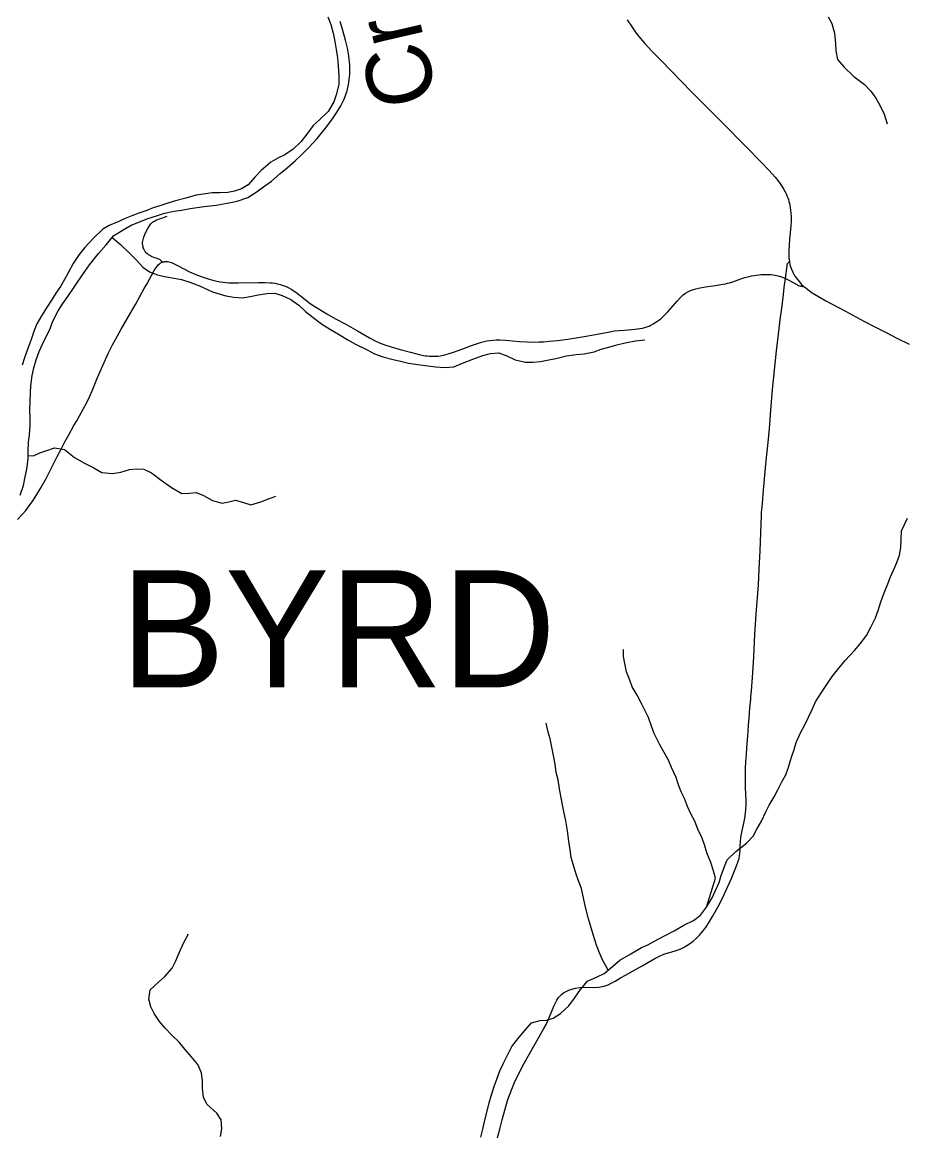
# Model space of a CAD drawing. Extents: x 1451455 to 1749751, y 218250 to 574981.
# Drawn here: x 1615939 to 1622719, y 294178 to 302693 of the extents above; entities that cross this region are included whole.
import ezdxf

# ---------------------------------------------------------------- set-up
doc = ezdxf.new("R2010")
doc.units = 0
for name, color, linetype in [('GM_X_Minor_River', 7, 'Continuous'), ('GM_X_Minor_River_Text', 7, 'Continuous'), ('GM_X_State_Route', 7, 'Continuous'), ('GM_X_Township_Road', 7, 'Continuous'), ('GM_X_Township_Text', 7, 'Continuous')]:
    doc.layers.add(name, color=color, linetype=linetype)

msp = doc.modelspace()

# ---------------------------------------------------------------- linework, layer by layer
at = {"layer": 'GM_X_Minor_River'}
for points in [[(1618288, 302734.8), (1618309.3, 302674.5), (1618328.5, 302608.3), (1618339.8, 302544.1), (1618351.1, 302483.9), (1618360.4, 302419.7), (1618367.7, 302357.6), (1618372.8, 302281.4), (1618372.1, 302215.4), (1618351.2, 302135.5), (1618332.5, 302081.7), (1618289.7, 302008.1), (1618224.9, 301944.7), (1618174.3, 301899.2), (1618125.5, 301833.7), (1618078.8, 301774.1), (1618020.1, 301716.7), (1617957.6, 301673.3), (1617903.2, 301647.9), (1617848.9, 301618.5), (1617774.1, 301553.2), (1617725.4, 301501.7), (1617674.7, 301444.2), (1617624.3, 301412.7), (1617570.1, 301395.3), (1617517.9, 301385.9), (1617459.8, 301382.5), (1617397.8, 301381.2), (1617347.7, 301375.7), (1617275.5, 301364.5), (1617197.2, 301341.3), (1617116.9, 301320.2), (1617058.6, 301302.8), (1616996.3, 301281.4), (1616946.1, 301266), (1616895.8, 301246.5), (1616835.5, 301225.1), (1616781.3, 301205.7), (1616731, 301184.2), (1616680.7, 301162.8), (1616608.3, 301131.5), (1616557.9, 301102), (1616485.1, 301032.8), (1616420.2, 300961.4), (1616377.6, 300909.8), (1616330.7, 300838.3), (1616293.9, 300768.6), (1616265.3, 300716.9), (1616232.6, 300663.2), (1616198, 300611.5), (1616165.3, 300557.9), (1616130.7, 300506.2), (1616087.9, 300438.6), (1616053.2, 300377), (1616030.6, 300325.2), (1616007.7, 300255.4), (1615985, 300193.5), (1615958.1, 300113.8), (1615939.4, 300059.9)], [(1622129, 302733.1), (1622158.4, 302682.8), (1622177.6, 302608.5), (1622186.7, 302528.3), (1622188.1, 302472.2), (1622201.3, 302406), (1622252.7, 302347.4), (1622327.9, 302274.5), (1622409.3, 302215.5), (1622456.7, 302163), (1622496.2, 302108.5), (1622527.6, 302056.1), (1622560.8, 301985.6), (1622584, 301913.3)], [(1615923.9, 299061.4), (1615948.8, 299135.2), (1615963.6, 299201.1), (1615974.2, 299259), (1615985.2, 299338.9), (1615985.8, 299397), (1615988.6, 299467), (1615995.3, 299523), (1616000.2, 299599), (1616000.7, 299649), (1615999.5, 299713), (1616000.3, 299785.1), (1616003, 299845.1), (1616005.7, 299901.1), (1616016.6, 299979), (1616029.2, 300037), (1616048, 300098.8), (1616070.7, 300164.6), (1616095.4, 300220.4), (1616124.1, 300280.1), (1616152.7, 300331.8), (1616175.5, 300395.6), (1616216.4, 300475.2), (1616251.1, 300532.9), (1616289.8, 300586.5), (1616403.8, 300753.4), (1616456.7, 300828.9), (1616525.8, 300916.2), (1616584.6, 300983.6), (1616641.4, 301051.1), (1616716, 301098.3), (1616776.5, 301133.7), (1616836.8, 301157.1), (1616905.1, 301184.3), (1616963.4, 301203.7), (1617033.7, 301225), (1617106, 301242.2), (1617164.1, 301249.6), (1617230.3, 301262.9), (1617282.4, 301270.3), (1617338.5, 301277.7), (1617430.7, 301288.7), (1617515, 301303.8), (1617591.2, 301317), (1617671.6, 301346.1), (1617744.2, 301391.4), (1617802.7, 301434.8), (1617855.2, 301472.3), (1617921.9, 301529.6), (1617974.4, 301573.1), (1618035.1, 301628.5), (1618085.7, 301674), (1618142.4, 301729.4), (1618205.2, 301800.8), (1618270.2, 301878.1), (1618316.9, 301943.7), (1618353.6, 301997.4), (1618386.2, 302051.1), (1618412.8, 302102.8), (1618435.6, 302166.6), (1618448.3, 302226.6), (1618455, 302292.6), (1618455.9, 302364.6), (1618448.6, 302432.8), (1618441.2, 302482.9), (1618424, 302555.2), (1618402.8, 302629.5), (1618381.6, 302697.8)], [(1616631.1, 301038.9), (1616694.7, 300984.5), (1616765.9, 300915.6), (1616817.4, 300865), (1616866.8, 300810.4), (1616918.5, 300775.8), (1616978.2, 300753.2), (1617032.1, 300740.6), (1617108.1, 300727.7), (1617164, 300717.1), (1617227.8, 300696.4), (1617301.5, 300667.6), (1617401.1, 300622.5), (1617502.8, 300591.3), (1617564.7, 300580.6), (1617632.7, 300575.9), (1617690.9, 300585.3), (1617751.1, 300598.6), (1617821.3, 300609.9), (1617879.3, 300611.3), (1617937.2, 300594.6), (1618002.9, 300561.9), (1618064.4, 300519.2), (1618115.9, 300470.6), (1618175.4, 300423.9), (1618238.9, 300377.1), (1618306.5, 300332.4), (1618368.1, 300297.7), (1618441.7, 300252.8), (1618499.3, 300220.2), (1618588.9, 300175.2), (1618644.6, 300144.5), (1618708.4, 300123.8), (1618790.2, 300102.9), (1618846.1, 300088.3), (1618906, 300073.6), (1618977.9, 300062.9), (1619035.9, 300056.2), (1619115.8, 300045.3), (1619183.8, 300040.6), (1619253.9, 300045.8), (1619322.3, 300073.1), (1619400.7, 300104.3), (1619477.1, 300133.5), (1619535.4, 300148.9), (1619599.4, 300152.2), (1619661.2, 300129.5), (1619726.9, 300098.7), (1619804.8, 300081.9), (1619862.8, 300081.2), (1619921, 300086.6), (1619973.1, 300096), (1620037.3, 300109.4), (1620121.6, 300130.5), (1620195.8, 300141.7), (1620255.9, 300147), (1620332.1, 300162.2), (1620386.4, 300181.6), (1620446.6, 300197), (1620506.9, 300214.3), (1620571.1, 300229.6), (1620649.4, 300246.8), (1620721.5, 300254)], [(1615985.5, 299365), (1616025.5, 299362.5), (1616075.8, 299386), (1616130, 299403.4), (1616188.3, 299424.8), (1616264.2, 299410), (1616341.6, 299349.1), (1616417.1, 299306.2), (1616490.8, 299269.4), (1616550.4, 299234.7), (1616632.4, 299227.8), (1616696.6, 299237.1), (1616764.8, 299256.4), (1616816.9, 299261.8), (1616873, 299259.2), (1616932.7, 299230.5), (1617006.1, 299175.7), (1617085.5, 299118.8), (1617167, 299071.9), (1617223.1, 299075.3), (1617275.2, 299080.7), (1617331, 299058.1), (1617402.6, 299019.3), (1617476.5, 298998.5), (1617526.6, 299009.9), (1617578.8, 299021.3), (1617638.6, 299002.7), (1617696.5, 298986), (1617772.8, 299009.2), (1617831.1, 299032.6), (1617887.4, 299052)], [(1621195.8, 295895.4), (1621238.7, 295967), (1621265.3, 296022.7), (1621292.1, 296084.5), (1621308.7, 296140.4), (1621333.5, 296208.1), (1621354.1, 296260), (1621420.9, 296323.3), (1621501.7, 296386.5), (1621554.4, 296441.9), (1621581, 296495.7), (1621617.7, 296555.3), (1621650.6, 296627), (1621677.2, 296678.8), (1621716, 296744.4), (1621744.6, 296796.1), (1621775.4, 296859.8), (1621806, 296911.5), (1621822.6, 296963.4), (1621849.6, 297049.2), (1621868.3, 297107), (1621884.9, 297160.9), (1621917.8, 297234.6), (1621950.5, 297296.2), (1621979.2, 297356), (1622007.9, 297413.7), (1622032.6, 297473.5), (1622079.5, 297545), (1622124.3, 297612.6), (1622161, 297668.2), (1622201.6, 297719.8), (1622260.5, 297791.2), (1622331.4, 297866.5), (1622376, 297918.1), (1622424.8, 297981.6), (1622457.6, 298047.3), (1622492.4, 298119), (1622515.1, 298174.8), (1622535.9, 298240.6), (1622560.7, 298310.4), (1622587.5, 298378.1), (1622610.1, 298431.9), (1622634.8, 298489.7), (1622657.4, 298543.5), (1622678.1, 298599.3), (1622688.8, 298657.2), (1622694.2, 298785.3), (1622739.4, 298882.9)], [(1621195.8, 295895.4), (1621264.4, 296118.8), (1621249.1, 296175), (1621227.8, 296239.3), (1621198.6, 296313.7), (1621179.3, 296374), (1621158, 296438.3), (1621132.6, 296488.6), (1621105.3, 296556.9), (1621077.9, 296607.3), (1621050.6, 296669.6), (1621027.3, 296730), (1621001.8, 296782.3), (1620980.4, 296834.5), (1620963, 296890.8), (1620927.9, 296969.2), (1620902.5, 297025.5), (1620871.2, 297083.9), (1620835.9, 297148.4), (1620794.8, 297230.9), (1620773.4, 297285.2), (1620750.2, 297351.5), (1620695.4, 297460.1), (1620662.1, 297524.6), (1620624.8, 297589), (1620607.4, 297639.2), (1620582.1, 297703.6), (1620568.8, 297767.8), (1620557.4, 297821.9), (1620558, 297874)], [(1620439.2, 295412.3), (1620396.5, 295491.8), (1620373.1, 295544.1), (1620349.8, 295604.5), (1620324.7, 295686.8), (1620303.5, 295755.1), (1620290.1, 295807.3), (1620267, 295895.6), (1620253.7, 295955.8), (1620234.7, 296040.1), (1620213.3, 296098.4), (1620193.9, 296150.6), (1620172.8, 296226.9), (1620157.3, 296277.1), (1620148, 296335.3), (1620138.8, 296403.4), (1620127.7, 296481.6), (1620114.5, 296557.8), (1620101.2, 296618), (1620089.9, 296682.2), (1620080.5, 296736.3), (1620067.3, 296804.5), (1620056.1, 296874.7), (1620040.7, 296930.9), (1620033.5, 296993), (1620024.1, 297047.2), (1620008.9, 297125.4), (1619993.7, 297189.6), (1619980.2, 297239.8), (1619963, 297310.1)], [(1619462.2, 294128.8), (1619478.9, 294190.7), (1619493.7, 294260.6), (1619512.6, 294338.5), (1619527.2, 294392.4), (1619543.9, 294454.3), (1619564.7, 294518.1), (1619585.4, 294573.9), (1619608.1, 294637.7), (1619634.7, 294691.5), (1619700.3, 294826.9), (1619757.2, 294896.3), (1619799.8, 294947.9), (1619850.5, 295007.4), (1619916.8, 295026.7), (1619968.9, 295028.1), (1620019.1, 295043.6), (1620073.5, 295079), (1620138.3, 295138.4), (1620181, 295198), (1620227.8, 295263.5), (1620280.5, 295327), (1620357, 295360.2), (1620409.3, 295387.6), (1620474, 295441), (1620530.6, 295488.4), (1620615.2, 295537.5), (1620695.9, 295586.6), (1620746.1, 295606.1), (1620824.7, 295649.3), (1620877.1, 295678.7), (1620947.5, 295714), (1621022.1, 295757.2), (1621094.6, 295794.4), (1621149.1, 295833.9), (1621195.8, 295895.4)], [(1617462.6, 294134.8), (1617473.3, 294194.7), (1617468, 294262.9), (1617434.6, 294313.3), (1617359.3, 294380.2), (1617331.9, 294434.5), (1617324.7, 294506.7), (1617325.3, 294558.7), (1617318, 294622.8), (1617288.7, 294687.2), (1617237.4, 294749.9), (1617190, 294804.4), (1617146.6, 294859), (1617091.1, 294911.6), (1617037.7, 294966.3), (1616994.2, 295016.8), (1616952.9, 295079.3), (1616927.5, 295129.6), (1616912.2, 295189.8), (1616923, 295259.8), (1616985.7, 295319.1), (1617036.3, 295364.6), (1617091, 295428.1), (1617119.7, 295483.8), (1617146.4, 295545.6), (1617179.3, 295619.3), (1617218.1, 295690.9)]]:
    msp.add_lwpolyline(points, dxfattribs=at)
at = {"layer": 'GM_X_State_Route'}
for points in [[(1620586.4, 302711.5), (1620623.7, 302653.9), (1620656, 302608.7), (1620688.3, 302567.7), (1620722.4, 302528.1), (1620775.5, 302470.3), (1620846.2, 302397.4), (1621081.2, 302159.1), (1621242.8, 301996), (1621323.7, 301914.5), (1621496.3, 301739.4), (1621618.3, 301615.6), (1621676.9, 301553.4), (1621722.5, 301501.5), (1621751.5, 301465.6), (1621763.2, 301449.7), (1621772.6, 301435.9), (1621781.7, 301421.7), (1621789.9, 301407.6), (1621799, 301390.8), (1621806.6, 301375.2), (1621813.6, 301359.6), (1621819.7, 301344.7), (1621824.7, 301331.3), (1621829.2, 301316.3), (1621832.8, 301301.6), (1621835.9, 301287.1), (1621839.3, 301267.8), (1621842, 301247.9), (1621844.5, 301224.7), (1621845.5, 301201.8), (1621846.2, 301183.9), (1621846.3, 301165.4), (1621844.4, 301129), (1621834.4, 301024.5), (1621828.2, 300939.6), (1621827.5, 300907.1), (1621829.2, 300878.1), (1621830.2, 300870.9)], [(1615902.6, 298873.2), (1615941.8, 298913.2), (1615967.5, 298943.4), (1615993.9, 298977.2), (1616022.5, 299017.5), (1616052.7, 299064.6), (1616082.9, 299115.6), (1616122.8, 299187.4), (1616165.4, 299269), (1616208.5, 299357.3), (1616235.4, 299409.6), (1616246, 299429.7), (1616259.2, 299454.4), (1616267.8, 299470.4), (1616296.8, 299523.9), (1616336.9, 299594.9), (1616358.3, 299631.8), (1616379.7, 299669.5), (1616408.3, 299720.6), (1616435.7, 299773.1), (1616458.8, 299820.4), (1616477.5, 299862.5), (1616518, 299962.7), (1616538.7, 300010.7), (1616569, 300079.4), (1616600.4, 300147.8), (1616633.9, 300215.2), (1616655.5, 300255.7), (1616700.8, 300335.4), (1616774.9, 300463.1), (1616810.9, 300525.7), (1616876.9, 300646.9), (1616896.1, 300681.1), (1616916.5, 300718.6), (1616931.9, 300747.6), (1616956.3, 300790.3), (1616970.2, 300811.6), (1616976.2, 300819.3), (1616980.8, 300825.3), (1616986.6, 300831.6), (1616993.1, 300836.9), (1616998.6, 300841.2), (1617003.9, 300844.4), (1617014.5, 300849.6), (1617020.5, 300851.4), (1617026.8, 300853.1), (1617032.7, 300854.3), (1617039.1, 300854.8), (1617046.8, 300854.9), (1617054.6, 300854.3), (1617066.9, 300852), (1617085.2, 300846.2), (1617105.8, 300837.6), (1617137.8, 300821.3), (1617181.2, 300798), (1617225.3, 300775.9), (1617273.5, 300754.6), (1617313.6, 300739.5), (1617360.4, 300723.9), (1617411.1, 300709.6), (1617459.5, 300699.2), (1617483.2, 300695.7), (1617505.3, 300693), (1617527.1, 300690.9), (1617551.4, 300689.9), (1617597.6, 300689.8), (1617755.1, 300693.3), (1617804.1, 300693.5), (1617843.1, 300691.8), (1617862.6, 300690.5), (1617882.6, 300688.3), (1617901.2, 300684.4), (1617921.6, 300679.2), (1617944.2, 300671.8), (1617968.1, 300661.9), (1617986.7, 300652.3), (1618005.3, 300642.3), (1618040.2, 300618.6), (1618099.3, 300572), (1618141, 300540), (1618173.6, 300517.5), (1618212.4, 300492.8), (1618280.2, 300452.4), (1618346.2, 300415.6), (1618424.4, 300373.9), (1618461.7, 300353.6), (1618515.6, 300322.5), (1618606.1, 300269.1), (1618649.8, 300246), (1618688.9, 300228.4), (1618726, 300214.5), (1618773.1, 300199.4), (1618842.5, 300179.4), (1618921.9, 300158.4), (1618988.6, 300141.2), (1619020.8, 300134.2), (1619036.9, 300131.2), (1619050.5, 300129.4), (1619068.4, 300128), (1619086.9, 300127.6), (1619113, 300128), (1619131.8, 300129), (1619149.4, 300130.9), (1619176.5, 300136.1), (1619211.6, 300145.6), (1619252, 300158.9), (1619323.1, 300184.7), (1619390.6, 300210.5), (1619437.2, 300226.3), (1619468.4, 300236.1), (1619487.3, 300241.3), (1619507.2, 300245.2), (1619532.2, 300249.1), (1619556.3, 300251), (1619580.1, 300252.3), (1619609.3, 300252.6), (1619651.6, 300250.6), (1619759.4, 300241.3), (1619818.4, 300237.4), (1619874.4, 300236.6), (1619907.6, 300237.4), (1619943.4, 300239), (1619986, 300241.8), (1620051.3, 300248.3), (1620129.5, 300258.5), (1620239.7, 300276), (1620313.9, 300289.5), (1620384.8, 300302.8), (1620451.9, 300315.5), (1620488.4, 300321.2), (1620523.6, 300325.1), (1620566, 300328.5), (1620648, 300334.1), (1620684.1, 300339.3), (1620703.6, 300343.3), (1620721, 300347.6), (1620737.9, 300352.8), (1620754, 300359.3), (1620769.2, 300366.5), (1620786.8, 300375.7), (1620815, 300393.3), (1620844.1, 300415.3), (1620871.2, 300439.6), (1620898.7, 300468.2), (1620970, 300549.8), (1620996.4, 300578.6), (1621017.5, 300598.5), (1621035.3, 300612.1), (1621051.6, 300622.1), (1621071.9, 300631.6), (1621096.3, 300640.1), (1621114.6, 300645.4), (1621134, 300649.8), (1621159.8, 300654.9), (1621188.5, 300660.1), (1621263.2, 300670.4), (1621305.5, 300677.1), (1621341.1, 300684.2), (1621356.8, 300687.5), (1621372.9, 300692.3), (1621398.2, 300699.9), (1621460, 300721.3), (1621491.1, 300731), (1621522.5, 300739.3), (1621542, 300743.7), (1621560.8, 300747.2), (1621580.4, 300750.5), (1621599, 300753.1), (1621613, 300754.4), (1621628.4, 300755.5), (1621644.9, 300756), (1621660.5, 300756), (1621676.8, 300755.4), (1621693.1, 300753.9), (1621707.4, 300752.4), (1621722, 300750.1), (1621734.1, 300747.9), (1621747.1, 300744.5), (1621771.6, 300736.7), (1621791.9, 300728.4)], [(1621801.5, 300724), (1621814.3, 300822.6), (1621815.7, 300832.4), (1621816.8, 300836.9), (1621817.8, 300838.8), (1621818.8, 300840.6), (1621825.7, 300848.1), (1621832.3, 300855.3)], [(1621830.2, 300870.9), (1621832.3, 300855.3)], [(1621832.3, 300855.3), (1621833.1, 300849.2), (1621836.2, 300834.4), (1621839.5, 300820.9), (1621843, 300808.4), (1621847.4, 300796.3), (1621857.7, 300772.7), (1621870.1, 300750.1), (1621884.4, 300728.6), (1621906.7, 300700.8), (1621926.5, 300679.4), (1621943.7, 300663.4), (1621957.9, 300651.5), (1621973.5, 300639.7), (1622008.3, 300615.5), (1622055.5, 300586.3), (1622112.5, 300554), (1622262.4, 300472.7), (1622404.6, 300397.9), (1622494.8, 300350.9), (1622576.2, 300308.4), (1622657.6, 300266.3), (1622751.1, 300218.9)], [(1619570.9, 294051.6), (1619608.1, 294190.8), (1619626.9, 294263.9), (1619645.9, 294336.8), (1619670.2, 294418.4), (1619699.2, 294498.1), (1619721.6, 294548.9), (1619763.1, 294634.4), (1619792.9, 294692.7), (1619835.5, 294770.1), (1619947.5, 294963.2), (1619965.1, 294994.8), (1619977.4, 295021.8), (1619985.4, 295039.9), (1620012.6, 295110.4), (1620025.6, 295140.2), (1620046, 295180.7), (1620059.4, 295202.1), (1620070.6, 295216), (1620081.6, 295225.3), (1620097.2, 295236.8), (1620116.9, 295248.3), (1620137.7, 295257.9), (1620162.2, 295266.7), (1620190, 295274.7), (1620221.9, 295279), (1620264, 295280.5), (1620329.8, 295279.8), (1620369.6, 295282.3), (1620408.8, 295290), (1620440.2, 295300.7), (1620464.4, 295311.6), (1620493.6, 295327.2), (1620535.8, 295352.7), (1620572.6, 295374.2), (1620632.4, 295408.1), (1620700.8, 295446.6), (1620797.6, 295501.3), (1620835.5, 295520.2), (1620868.2, 295534.3), (1620901.8, 295546.1), (1620920.5, 295551.3), (1620961.7, 295562.4), (1620993.1, 295573.1), (1621020.2, 295585.7), (1621045.5, 295600.6), (1621065.4, 295613.5), (1621094.3, 295635.8), (1621116.6, 295655.5), (1621142.1, 295681.5), (1621165.8, 295709.1), (1621189.5, 295740.8), (1621218.4, 295784.9), (1621242.5, 295824.2), (1621295.5, 295918.8), (1621332.4, 295992.2), (1621385.8, 296112.3), (1621427.2, 296212.6), (1621439.9, 296250.3), (1621445.3, 296270.6), (1621449.3, 296289), (1621452.4, 296307.3), (1621454.3, 296328.4), (1621455.2, 296363.2), (1621456.7, 296400.4), (1621460.4, 296432.1), (1621466.4, 296471), (1621479, 296528), (1621489.3, 296579.2), (1621495.3, 296618), (1621498.2, 296647.3), (1621500, 296683.4), (1621500.7, 296712.9), (1621498.5, 296765.5), (1621494.6, 296811.3), (1621496, 296960.8), (1621497.7, 297015.9), (1621502.2, 297065.5), (1621506.4, 297121.1), (1621512.3, 297212.6), (1621515, 297248.6), (1621518.6, 297294.3), (1621522.8, 297346.6), (1621529.5, 297428.1), (1621535, 297493.2), (1621536.6, 297516), (1621538.2, 297535.6), (1621540.3, 297558.4), (1621549.2, 297659.3), (1621559.1, 297819.4), (1621568, 297992.8), (1621578.1, 298146.4), (1621595.1, 298371.5), (1621600.8, 298492.7), (1621606.9, 298633.7), (1621612, 298771.4), (1621617.2, 298902.2), (1621618.7, 298925.9), (1621624.5, 298994.2), (1621628.8, 299033.3), (1621631.8, 299067.6), (1621644.2, 299215.1), (1621656.1, 299348.7), (1621668.9, 299465.8), (1621679.2, 299573.5), (1621690.2, 299714), (1621703.5, 299870.8), (1621733.5, 300167.6), (1621747.7, 300297.9), (1621763.6, 300427.8), (1621768.2, 300460.3), (1621776.3, 300515.4), (1621786.3, 300600.2), (1621792.6, 300655.6), (1621801.5, 300724)], [(1621791.9, 300728.4), (1621795.5, 300727), (1621801.5, 300724), (1621827.6, 300711.1), (1621893.6, 300675.2), (1621902.9, 300671), (1621911.2, 300668.1), (1621917.9, 300666.4), (1621925.7, 300664.8), (1621934.5, 300663.5), (1621943.7, 300663.4)]]:
    msp.add_lwpolyline(points, dxfattribs=at)
at = {"layer": 'GM_X_Township_Road'}
msp.add_lwpolyline([(1617014.5, 300849.6), (1617010.3, 300856.2), (1617006.4, 300861.2), (1617001.6, 300865.5), (1616995.7, 300869.4), (1616987.5, 300873.2), (1616976.2, 300877.3), (1616951.7, 300886.2), (1616939.1, 300891.6), (1616927.6, 300896.8), (1616918.9, 300901.3), (1616910.6, 300906.9), (1616903.8, 300912), (1616897.6, 300916.8), (1616891.8, 300922.4), (1616886, 300928.5), (1616882, 300933.5), (1616878.4, 300939.2), (1616875.3, 300944.7), (1616872.8, 300951), (1616869.9, 300959.1), (1616867.9, 300966.7), (1616866.2, 300974.7), (1616865.1, 300982.9), (1616864.7, 300989), (1616864.5, 300996), (1616864.9, 301004.9), (1616866.1, 301012.3), (1616867.7, 301021.6), (1616870.4, 301031.5), (1616873.1, 301040.9), (1616876.2, 301050.3), (1616881.2, 301062.8), (1616886.5, 301074.6), (1616904.6, 301109.6), (1616916.6, 301129.3), (1616922.4, 301137.2), (1616928.7, 301144.9), (1616933.9, 301150.3), (1616940.6, 301156.1), (1616948, 301161.3), (1616955.2, 301165.9), (1616963.6, 301170.5), (1616971.7, 301174), (1616980.6, 301177.4), (1616993.2, 301182.2), (1617011.7, 301188.9), (1617036.6, 301198.2), (1617052.2, 301203.9)], dxfattribs=at)

# ---------------------------------------------------------------- texts
at = {"layer": 'GM_X_Minor_River_Text'}
msp.add_text('Creek', height=499.87, rotation=102.99727, dxfattribs=at).set_placement((1619134.1, 302101.9))
at = {"layer": 'GM_X_Township_Text'}
msp.add_text('BYRD', height=900, rotation=0.00001, dxfattribs=at).set_placement((1616694.1, 297583.8))

doc.saveas('drawing.dxf')
